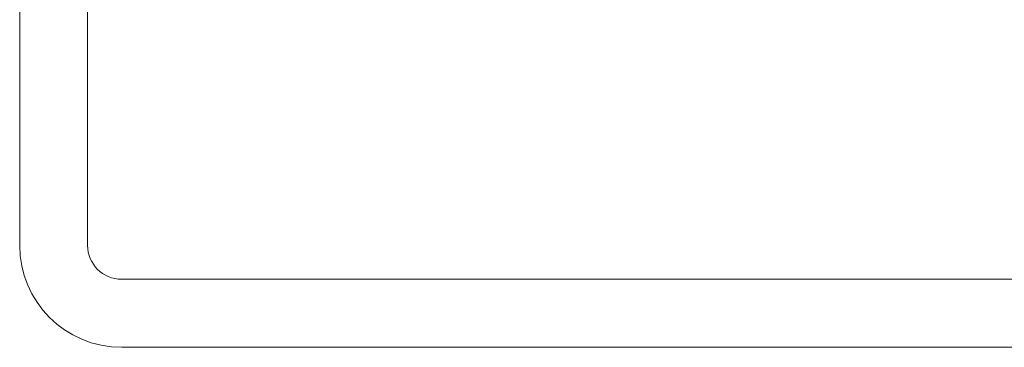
# Model space of a CAD drawing. Header units: metres. Extents: x -3.6 to 84.5, y -11 to 16.8.
# Tile 409 of 656: x 57.90799 to 57.937, y -0.181 to -0.17136. Entities that reach past the tile are written whole.
import ezdxf

# ---------------------------------------------------------------- set-up
doc = ezdxf.new("R2010")
doc.units = ezdxf.units.M
doc.header["$MEASUREMENT"] = 0
doc.layers.add('301 - Elemente.Linie', color=7, linetype='Continuous')

msp = doc.modelspace()

# ---------------------------------------------------------------- linework, layer by layer
at = {"layer": '301 - Elemente.Linie', "color": 7, "linetype": 'Continuous', "lineweight": 5}
for p, q in [((57.907989, -0.032), (57.907989, -0.178)), ((57.909989, -0.178), (57.909989, -0.032)), ((57.909989, -0.032), (57.909989, -0.178)), ((57.952989, -0.179), (57.910989, -0.179)), ((57.910989, -0.179), (57.939989, -0.179)), ((57.910989, -0.181), (57.952989, -0.181))]:
    msp.add_line(p, q, dxfattribs=at)
for radius in [0.003, 0.001, 0.001]:
    msp.add_arc((57.910989, -0.178), radius, 180, 270, dxfattribs=at)

doc.saveas('drawing.dxf')
